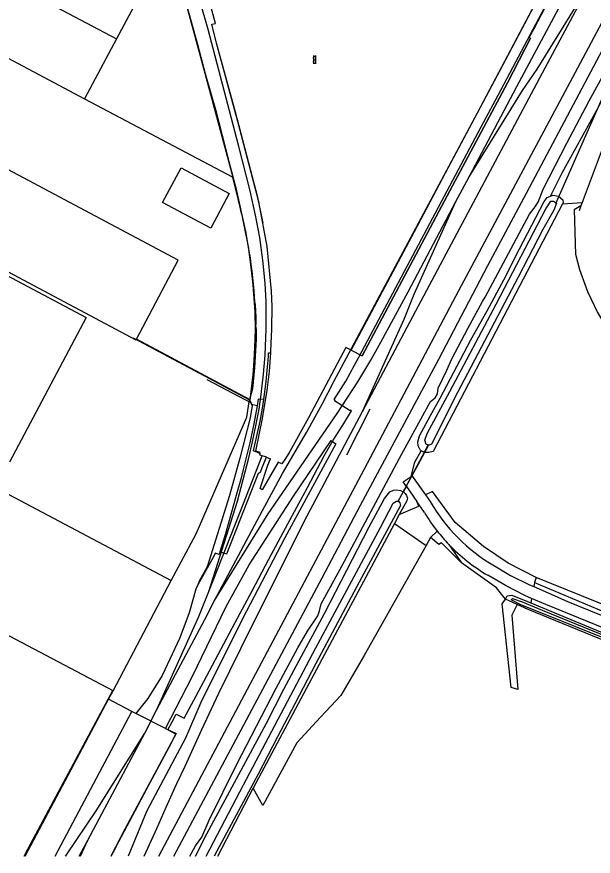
# Model space of a CAD drawing. Extents: x 136000 to 138005, y 398500 to 400500.
# Drawn here: x 136578.5 to 136740.1, y 398500 to 398735.3 of the extents above; entities that cross this region are included whole.
import ezdxf

# ---------------------------------------------------------------- set-up
doc = ezdxf.new("R2010")
doc.units = 0
for name, color, linetype in [('gg-afsc-draadraster', 7, 'Continuous'), ('gg-afsc-hekwerk', 7, 'Continuous'), ('gg-afsc-lijn draadraster', 7, 'Continuous'), ('gg-afsc-muur', 7, 'Continuous'), ('gg-aspt-spoorlijn', 7, 'Continuous'), ('gg-bbg-gedigitaliseerde bebouwing', 7, 'Continuous'), ('gg-bbg-hoofdgebouw', 7, 'Continuous'), ('gg-bbg-tussenscheiding', 7, 'Continuous'), ('gg-knt-bovenkant onderkant talud', 7, 'Continuous'), ('gg-knt-bronhoudergrens', 7, 'Continuous'), ('gg-knt-onverhard', 7, 'Continuous'), ('gg-kntw-bovenkant insteek waterloop', 7, 'Continuous'), ('gg-kntw-waterlijn', 7, 'Continuous'), ('gg-kwrk-duiker nz buis', 7, 'Continuous'), ('gt-grn-groengrens', 7, 'Continuous'), ('gt-grn-vlakafsluiter', 7, 'Continuous'), ('gt-symb-klinker verharding', 7, 'Continuous'), ('gx-grn-maaiveld', 7, 'Continuous')]:
    doc.layers.add(name, color=color, linetype=linetype)

# ---------------------------------------------------------------- blocks, each defined once
blk = doc.blocks.new('gt0-KL1')
at = {"layer": 'gt-symb-klinker verharding'}
for p, q in [((-1.15, 0.3), (1.15, 0.3)), ((-1, -0.3), (-1, 0.3)), ((-0.5, 0.3), (-0.5, 0.45)), ((0, -0.3), (0, 0.3)), ((0.5, 0.3), (0.5, 0.45)), ((1, -0.3), (1, 0.3)), ((-1.15, -0.3), (1.15, -0.3)), ((-0.5, -0.45), (-0.5, -0.3)), ((0.5, -0.45), (0.5, -0.3))]:
    blk.add_line(p, q, dxfattribs=at)

msp = doc.modelspace()

# ---------------------------------------------------------------- linework, layer by layer
at = {"layer": 'gg-afsc-draadraster'}
for p, q in [((136731.44, 398682.85), (136736.99, 398683.2)), ((136690.07, 398610.44), (136691.83, 398613.65)), ((136694.5, 398589.29), (136693.27, 398587.12)), ((136656.99, 398531.79), (136647.48, 398514.23)), ((136647.48, 398514.23), (136644.75, 398519.05))]:
    msp.add_line(p, q, dxfattribs=at)
for points in [[(136697.52, 398587.82), (136696.76, 398587.35), (136694.5, 398589.29)], [(136693.27, 398587.12), (136675.83, 398556.22), (136669.31, 398545.03), (136663.67, 398538.97), (136656.99, 398531.79)], [(136703.17, 398582.25), (136700.59, 398584.72), (136697.52, 398587.82)], [(136715.44, 398572.04), (136712.97, 398575.26), (136703.17, 398582.25)]]:
    msp.add_lwpolyline(points, dxfattribs=at)
at = {"layer": 'gg-afsc-hekwerk'}
for p, q in [((136597.45, 398712.28), (136639.02, 398690.32)), ((136640.54, 398684.22), (136639.02, 398690.32)), ((136640.54, 398684.22), (136639.02, 398690.32)), ((136643.71, 398627.99), (136612.02, 398644.94)), ((136605.48, 398546.38), (136469.63, 398617.98)), ((136572.63, 398603.25), (136621.73, 398577.24)), ((136605.48, 398546.38), (136621.73, 398577.24)), ((136605.48, 398546.38), (136621.73, 398577.24))]:
    msp.add_line(p, q, dxfattribs=at)
for points in [[(136604.94, 398500), (136605.99, 398501.91), (136607.12, 398504.15), (136609.48, 398508.55), (136616.54, 398521.84), (136621.29, 398530.78), (136623.04, 398534.24), (136620.83, 398535.44), (136622.05, 398537.64), (136623.2, 398539.83), (136625.4, 398538.68), (136630.17, 398547.6), (136634.95, 398556.52), (136639.71, 398565.48), (136644.44, 398574.37), (136649.19, 398583.28), (136655.15, 398594.42), (136659.94, 398603.35), (136664.66, 398612.22), (136667.17, 398616.61), (136669.85, 398620.86), (136672.3, 398624.84), (136672.06, 398624.98), (136671.98, 398624.83), (136667.54, 398627.66), (136667.69, 398627.88), (136667.47, 398628.03), (136670.77, 398633.18), (136674.35, 398639.86), (136708.62, 398704.43), (136713.39, 398713.3), (136723.23, 398731.82), (136727.94, 398740.67)], [(136647.57, 398677.46), (136646.06, 398684.66), (136639.76, 398708.52), (136634.48, 398727.88)], [(136722.5, 398729.27), (136716.05, 398716.78), (136699.13, 398685.08), (136675.35, 398640.22)], [(136621.73, 398577.24), (136628.73, 398590.4), (136642.97, 398623.07), (136643.71, 398627.99)], [(136621.73, 398577.24), (136628.73, 398590.4), (136642.97, 398623.07), (136643.71, 398627.99)], [(136685.46, 398599.72), (136686.25, 398601.01), (136686.73, 398601.91), (136689.1, 398606.4), (136693.79, 398615.24)], [(136580.52, 398500), (136581.59, 398501.96), (136587.48, 398512.98), (136592.23, 398521.86), (136595.77, 398528.51), (136599.3, 398535.18), (136605.43, 398546.47)]]:
    msp.add_lwpolyline(points, dxfattribs=at)
for centre, radius, start, end in [((136424.56, 398630.55), 222.55, 10.0779, 13.9554), ((136424.56, 398630.55), 222.55, 10.0779, 13.9554), ((136503.21, 398646.72), 142.3, 3.284, 9.208), ((136503.21, 398646.72), 142.3, 3.284, 9.208)]:
    msp.add_arc(centre, radius, start, end, dxfattribs=at)
at = {"layer": 'gg-afsc-lijn draadraster'}
for p, q in [((136690.07, 398610.44), (136691.83, 398613.65)), ((136694.5, 398589.29), (136693.27, 398587.12)), ((136721.81, 398569.11), (136718.71, 398570.54)), ((136656.99, 398531.79), (136647.48, 398514.23)), ((136647.48, 398514.23), (136644.75, 398519.05))]:
    msp.add_line(p, q, dxfattribs=at)
for points in [[(136697.52, 398587.82), (136696.76, 398587.35), (136694.5, 398589.29)], [(136693.27, 398587.12), (136675.83, 398556.22), (136669.31, 398545.03), (136663.67, 398538.97), (136656.99, 398531.79)], [(136703.17, 398582.25), (136700.59, 398584.72), (136697.52, 398587.82)], [(136715.44, 398572.04), (136712.97, 398575.26), (136703.17, 398582.25)]]:
    msp.add_lwpolyline(points, dxfattribs=at)
at = {"layer": 'gg-afsc-muur'}
for p, q in [((136736.99, 398683.2), (136736.64, 398682.27)), ((136736.64, 398682.27), (136736.14, 398680.91)), ((136644.51, 398626.85), (136631.85, 398633.53))]:
    msp.add_line(p, q, dxfattribs=at)
for points in [[(136761.47, 398743.26), (136754.99, 398728.84), (136749.7, 398716.94), (136742.02, 398696.69), (136736.99, 398683.2)], [(136626.09, 398738.63), (136629.02, 398727.88), (136630.1, 398723.92), (136631.42, 398719.01), (136634.23, 398709.32), (136636.07, 398701.97), (136637.93, 398694.68), (136639.27, 398689.8), (136639.88, 398687.37), (136642.6, 398675.1), (136643.48, 398670.13), (136644.09, 398665.13), (136644.65, 398660.12), (136644.89, 398657.61), (136645.06, 398655.09), (136645.21, 398652.58), (136645.32, 398647.64), (136645.13, 398642.53), (136644.87, 398637.46), (136644.69, 398634.9), (136644.4, 398632.57), (136643.85, 398627.87), (136611.25, 398645.17)]]:
    msp.add_lwpolyline(points, dxfattribs=at)
at = {"layer": 'gg-aspt-spoorlijn'}
for p, q in [((136724.33, 398720.62), (136739.35, 398744.81)), ((136725.87, 398719.6), (136739.35, 398744.81)), ((136720.27, 398714.65), (136724.33, 398720.62)), ((136688.8, 398649.88), (136725.87, 398719.6)), ((136705.27, 398690.46), (136718.68, 398715.71)), ((136705.27, 398690.46), (136720.27, 398714.65)), ((136701.58, 398683.49), (136705.27, 398690.46)), ((136688.18, 398658.23), (136701.58, 398683.49)), ((136689.89, 398657.57), (136701.58, 398683.49)), ((136687.09, 398650.53), (136689.89, 398657.57)), ((136675.36, 398624.64), (136687.09, 398650.53)), ((136675.36, 398624.64), (136688.8, 398649.88)), ((136642.08, 398598.85), (136647.32, 398612.24)), ((136632.31, 398574.23), (136640.37, 398599.47)), ((136632.31, 398574.23), (136642.08, 398598.85)), ((136633.95, 398571.69), (136647.39, 398596.93)), ((136633.95, 398571.69), (136648.98, 398595.92)), ((136629.48, 398567.16), (136632.31, 398574.23)), ((136631.18, 398566.39), (136633.95, 398571.69)), ((136617.78, 398541.13), (136629.48, 398567.16)), ((136617.78, 398541.13), (136631.18, 398566.39)), ((136614.38, 398534.48), (136617.78, 398541.13)), ((136600.74, 398512.68), (136614.38, 398534.48)), ((136602.31, 398511.85), (136614.38, 398534.48)), ((136592.42, 398500.36), (136600.74, 398512.68)), ((136598.4, 398504.53), (136602.31, 398511.85)), ((136595.99, 398500), (136598.4, 398504.53)), ((136596.36, 398500), (136598.4, 398504.53)), ((136592.17, 398500), (136592.42, 398500.36)), ((136592.21, 398500), (136592.42, 398500.36))]:
    msp.add_line(p, q, dxfattribs=at)
for points in [[(136622.55, 398500), (136664.08, 398578.07), (136674.83, 398598.42), (136696.75, 398639.32), (136710.53, 398665.55), (136721.38, 398685.82), (136745.23, 398730.81), (136754.2, 398747.39), (136811.59, 398855.66), (136820.42, 398872.18), (136830.73, 398891.75), (136840.38, 398909.75), (136915.91, 399052.09), (136974.65, 399162.44), (137051.59, 399307.39), (137069.69, 399341.51), (137149.15, 399491.21)], [(136618.27, 398500), (136675.99, 398608.59), (136702.44, 398658.6), (136737.24, 398723.77), (136774.15, 398793.22), (136781.13, 398806.52), (136803.84, 398849.02), (136811.99, 398864.71), (136832.51, 398903.07), (136839.3, 398916.4), (136854.79, 398945.21), (137005.02, 399227.98), (137027.46, 399269.92), (137049.09, 399310.77), (137067.69, 399345.61), (137085.77, 399379.74), (137102.04, 399410.38)], [(136718.68, 398715.71), (136749.17, 398772.79), (136771.72, 398813.75), (136790.56, 398849.19)], [(136648.44, 398647.8), (136648.37, 398655.45), (136648.08, 398660.63), (136647.47, 398667.07), (136646.58, 398673.41), (136645.52, 398679.2), (136643.92, 398686.49), (136640.6, 398699.3), (136632.12, 398731.69), (136627.68, 398747.39), (136625.61, 398754.43), (136623.74, 398760.14), (136621.77, 398765.32), (136620.35, 398768.38)], [(136647.39, 398596.93), (136652.93, 398607.25), (136659.67, 398618.72), (136664.05, 398626.69), (136667.4, 398633.1), (136707.6, 398708.32), (136726.37, 398743.95)], [(136672.23, 398641.82), (136678.74, 398654.11), (136689.97, 398675.09), (136698.64, 398691.55), (136707.6, 398708.32), (136715.54, 398723.31), (136726.18, 398743.57)], [(136648.98, 398595.92), (136668.32, 398624.11), (136674.08, 398633), (136677.69, 398639.02), (136680.56, 398644.09), (136688.18, 398658.23)], [(136640.37, 398599.47), (136643.51, 398611.67), (136644.58, 398616.18), (136645.6, 398621.08), (136646.39, 398625.3), (136646.98, 398629.41), (136647.67, 398635.09), (136648.13, 398640.4), (136648.44, 398647.8)], [(136614.24, 398500), (136617.72, 398507.78), (136620.38, 398513.73), (136623.39, 398520.39), (136625.65, 398525.24), (136630.39, 398535.56), (136635.11, 398545.67), (136641.28, 398558.19), (136654.72, 398585.23), (136659.93, 398595.37), (136665.65, 398606.33), (136675.36, 398624.64)]]:
    msp.add_lwpolyline(points, dxfattribs=at)
at = {"layer": 'gg-bbg-gedigitaliseerde bebouwing'}
for points in [[(136612.02, 398644.94), (136623.76, 398667.02), (136564.32, 398698.65), (136567.88, 398705.34), (136564.86, 398706.95), (136567.21, 398711.36), (136539.11, 398726.29)], [(136518.64, 398694.31), (136611.89, 398644.7), (136612.02, 398644.94)], [(136624.54, 398692.91), (136638.04, 398685.73), (136632.87, 398676.02), (136619.37, 398683.19), (136624.54, 398692.91)], [(136524.69, 398689.86), (136597.96, 398650.95), (136576.47, 398610.49)]]:
    msp.add_lwpolyline(points, dxfattribs=at)
at = {"layer": 'gg-bbg-hoofdgebouw'}
for p, q in [((136615.49, 398746.19), (136606.42, 398729.14)), ((136550.26, 398737.45), (136597.45, 398712.28)), ((136606.42, 398729.14), (136597.45, 398712.28))]:
    msp.add_line(p, q, dxfattribs=at)
at = {"layer": 'gg-bbg-tussenscheiding'}
msp.add_line((136559.13, 398754.15), (136606.42, 398729.14), dxfattribs=at)
at = {"layer": 'gg-knt-bovenkant onderkant talud'}
msp.add_lwpolyline([(136736.64, 398682.27), (136734.73, 398681.18), (136735.09, 398668.7)], dxfattribs=at)
msp.add_arc((136802.05, 398684.87), 68.88, 193.5734, 222.6272, dxfattribs=at)
at = {"layer": 'gg-knt-bronhoudergrens'}
for p, q in [((136647.32, 398612.24), (136646.53, 398612.49)), ((136689.15, 398606.79), (136690.07, 398610.44)), ((136580.89, 398500), (136604.24, 398543.98))]:
    msp.add_line(p, q, dxfattribs=at)
for points in [[(136672.23, 398641.82), (136670.76, 398642.54), (136660.23, 398622.84), (136655.06, 398613.44), (136653.77, 398611.48), (136652.8, 398610.01), (136651.77, 398610.44), (136647.28, 398602.72), (136646.7, 398603.03), (136648.82, 398609.59), (136649.62, 398611.38)], [(136718.71, 398570.54), (136717.29, 398567.56), (136718.97, 398546.76), (136717.04, 398547.32), (136714.58, 398570.78), (136715.44, 398572.04)]]:
    msp.add_lwpolyline(points, dxfattribs=at)
at = {"layer": 'gg-knt-onverhard'}
for p, q in [((136689.15, 398606.79), (136693.09, 398601.25)), ((136693.09, 398601.25), (136694.38, 398599.44)), ((136692.76, 398596.33), (136690.61, 398599.45))]:
    msp.add_line(p, q, dxfattribs=at)
for points in [[(136686.84, 398604.9), (136689.06, 398606.43), (136689.15, 398606.79)], [(136712.37, 398581.41), (136716.86, 398578.7), (136722.19, 398576.11), (136723.42, 398575.58)], [(136722.81, 398572.26), (136720.88, 398573.1), (136715.62, 398575.79), (136710.57, 398578.73)], [(136723.42, 398575.58), (136727.48, 398573.82), (136732.89, 398571.35), (136844.04, 398526.3)], [(136844.26, 398522.58), (136726.76, 398570.52), (136722.81, 398572.26)]]:
    msp.add_lwpolyline(points, dxfattribs=at)
for centre, radius, start, end in [((136736.59, 398623.57), 48.62, 209.754, 240.1155), ((136735.9, 398622.2), 50.3, 210.9553, 218.1919), ((136735.93, 398622.2), 50.33, 218.1717, 223.7537), ((136735.98, 398622.26), 50.4, 223.763, 239.7267)]:
    msp.add_arc(centre, radius, start, end, dxfattribs=at)
at = {"layer": 'gg-kntw-bovenkant insteek waterloop'}
for p, q in [((136685.7, 398595.74), (136684.36, 398593.22)), ((136724.1, 398578.15), (136723.64, 398576.74)), ((136843.92, 398529.52), (136724.1, 398578.15)), ((136718.71, 398570.54), (136715.44, 398572.04)), ((136721.81, 398569.11), (136718.71, 398570.54)), ((136840.23, 398520.87), (136721.81, 398569.11)), ((136634.84, 398500), (136644.75, 398519.05))]:
    msp.add_line(p, q, dxfattribs=at)
for points in [[(136728.11, 398685.01), (136728.77, 398685.31), (136730.32, 398685.04), (136731.54, 398684.01), (136731.62, 398683.2), (136731.44, 398682.85)], [(136691.83, 398613.65), (136691.56, 398613.88), (136691.02, 398614.98), (136690.88, 398616.14), (136691.38, 398617.85), (136694.45, 398623.52), (136697.18, 398628.34), (136701.97, 398637.43), (136705.76, 398644.7), (136710.31, 398652.83), (136714.99, 398661.51), (136719.37, 398670.28), (136723.96, 398679.03), (136726.35, 398683.54), (136727.2, 398684.6), (136728.11, 398685.01)], [(136731.44, 398682.85), (136695.24, 398613.43), (136694.01, 398613.15), (136692.75, 398613.15), (136691.83, 398613.65)], [(136628.58, 398500), (136631.81, 398506.29), (136648.45, 398537.31), (136653.34, 398546.81), (136657.66, 398554.9), (136664.75, 398567.99), (136677.3, 398592.35), (136681.53, 398600.26), (136683.09, 398602.13), (136684.05, 398602.64), (136684.99, 398602.66), (136686.04, 398602.47), (136686.87, 398602.1)], [(136686.87, 398602.1), (136687.39, 398601.63), (136687.74, 398601.14), (136687.97, 398600.38), (136687.84, 398599.57), (136685.7, 398595.74)], [(136684.36, 398593.22), (136660.38, 398548.34), (136644.75, 398519.05)], [(136723.64, 398576.74), (136752.03, 398564.8), (136843.35, 398527.57), (136843.77, 398529.01)], [(136715.44, 398572.04), (136715.93, 398572.97), (136717.25, 398573.21), (136722.59, 398571.05)], [(136722.59, 398571.05), (136749.99, 398559.58), (136818.91, 398531.6), (136840.93, 398522.45), (136840.23, 398520.87)]]:
    msp.add_lwpolyline(points, dxfattribs=at)
at = {"layer": 'gg-kntw-waterlijn'}
for points in [[(136693.23, 398615.42), (136692.88, 398616.59), (136693.53, 398618.46), (136699.88, 398630.23), (136712.82, 398654.71), (136726.77, 398681.49), (136728.19, 398683.6), (136728.95, 398683.57), (136729.81, 398683.04), (136728.99, 398681.09), (136725.96, 398675.65), (136719.04, 398662.26), (136702.02, 398629.96), (136694.72, 398615.5), (136694.05, 398615.18), (136693.23, 398615.42)], [(136631.55, 398500), (136642.09, 398520.03), (136662.33, 398558.42), (136680.47, 398592.1), (136684.03, 398598.93), (136684.96, 398599.55), (136685.52, 398599.55), (136685.86, 398599.07), (136686.05, 398598.34), (136674.49, 398576.84), (136662.29, 398554.03), (136656.43, 398542.73), (136651.61, 398533.49), (136646.12, 398523.04), (136633.85, 398500)], [(136720.15, 398571.33), (136725.71, 398568.99), (136749.09, 398559.44), (136800.18, 398538.49), (136816.22, 398532.12), (136839.22, 398522.66), (136838.98, 398522.05), (136814.82, 398531.89), (136750.78, 398558.05), (136719.62, 398570.55), (136717.06, 398571.85), (136717.46, 398572.25), (136720.15, 398571.33)]]:
    msp.add_lwpolyline(points, dxfattribs=at)
at = {"layer": 'gg-kwrk-duiker nz buis'}
for p, q in [((136670.96, 398612.47), (136677.54, 398625.36)), ((136685.33, 398599.35), (136693.87, 398615.13))]:
    msp.add_line(p, q, dxfattribs=at)
msp.add_lwpolyline([(136703.05, 398755.7), (136730.68, 398755.61), (136755.44, 398741.83), (136729.48, 398682.89)], dxfattribs=at)
at = {"layer": 'gt-grn-groengrens'}
for p, q in [((136695.05, 398602.18), (136693.09, 398601.25)), ((136684.36, 398593.22), (136693.27, 398587.12)), ((136694.5, 398589.29), (136696.37, 398591.1)), ((136699.58, 398587.4), (136703.17, 398582.25))]:
    msp.add_line(p, q, dxfattribs=at)
msp.add_lwpolyline([(136724.1, 398578.15), (136716.22, 398582.11), (136709.31, 398586.84), (136701.4, 398593.51), (136695.05, 398602.18)], dxfattribs=at)
at = {"layer": 'gt-grn-vlakafsluiter'}
for p, q in [((136723.64, 398576.74), (136723.42, 398575.58)), ((136722.81, 398572.26), (136722.59, 398571.05)), ((136604.24, 398543.98), (136605.48, 398546.38))]:
    msp.add_line(p, q, dxfattribs=at)
at = {"layer": 'gx-grn-maaiveld'}
for p, q in [((136645.55, 398647.8), (136645.53, 398649.08)), ((136645.9, 398626.28), (136644.33, 398626.59)), ((136646.61, 398612.86), (136646.53, 398612.49)), ((136648.53, 398611.81), (136649.62, 398611.38)), ((136687.69, 398603.67), (136686.84, 398604.9)), ((136686.87, 398602.1), (136687.69, 398603.67)), ((136687.69, 398603.67), (136690.61, 398599.45)), ((136610.74, 398540.57), (136604.24, 398543.98)), ((136589.21, 398500), (136610.74, 398540.57)), ((136611.88, 398539.97), (136610.74, 398540.57)), ((136620.16, 398535.84), (136611.88, 398539.97))]:
    msp.add_line(p, q, dxfattribs=at)
for points in [[(136672.23, 398641.82), (136672.24, 398641.81), (136675.35, 398640.22), (136699.13, 398685.08), (136716.05, 398716.78), (136722.5, 398729.27), (136722.07, 398729.49), (136723.48, 398731.99), (136730.47, 398745.28), (136747.13, 398776.71), (136751.67, 398785.06), (136753.92, 398788.95), (136758.85, 398796.76), (136769.93, 398812.85), (136774.87, 398819.27)], [(136649.95, 398647.78), (136650.1, 398654.09), (136649.85, 398658.34), (136648.65, 398670.88), (136646.33, 398683.38), (136640.43, 398705.95), (136634.48, 398727.88), (136633.16, 398733.21), (136634.21, 398733.44), (136629.92, 398749.36), (136628.73, 398751.09), (136626.81, 398758.34), (136624.85, 398764.13), (136622.32, 398770.23)], [(136622.86, 398750.25), (136629.6, 398725.39), (136639.02, 398690.32)], [(136728.11, 398685.01), (136731.37, 398691.57), (136741.21, 398709.25), (136746.82, 398720.42), (136751.13, 398728.78), (136752.42, 398731.99), (136752.52, 398733.66)], [(136627, 398500), (136627.48, 398500.82), (136628.61, 398502.95), (136630.35, 398505.33), (136632.42, 398510.1), (136640.22, 398525.76), (136651.19, 398547.14), (136657.29, 398558.39), (136659.97, 398563.1), (136662.86, 398567.35), (136663.36, 398568.8), (136663.82, 398570.74), (136669.56, 398581.32), (136685.79, 398611.6), (136694.46, 398627.45), (136695.81, 398628.45), (136696.4, 398629.57), (136696.62, 398631.22), (136699.01, 398636.25), (136700.44, 398639.42), (136704.88, 398647.91), (136709.01, 398655.52), (136709.77, 398656.73), (136722.23, 398679.95), (136723.52, 398681.63), (136724.61, 398683.36), (136726.03, 398686.95), (136732.66, 398699.86), (136738.9, 398711.7), (136743.67, 398720.42)], [(136645.27, 398654.87), (136645.4, 398652.52), (136645.46, 398651.34), (136645.5, 398650.16), (136645.51, 398649.74), (136645.53, 398649.08)], [(136645.55, 398647.8), (136645.6, 398644.96), (136645.17, 398636.86), (136644.57, 398631.02), (136643.71, 398627.99)], [(136649.66, 398641.09), (136649.69, 398641.58), (136649.95, 398647.78)], [(136646.61, 398612.86), (136646.67, 398613.15), (136645.49, 398613.51), (136647.41, 398622.68), (136648.7, 398630.59), (136649.32, 398635.87), (136649.66, 398641.09)], [(136647.71, 398627.97), (136648.37, 398633.03), (136648.68, 398636.14), (136648.75, 398637.15), (136648.92, 398639.08), (136649.02, 398640.38), (136649.08, 398641.12), (136649.66, 398641.09)], [(136644.33, 398626.59), (136644.45, 398626.3), (136643.94, 398622.87), (136641.05, 398611.53), (136638.16, 398601.06), (136631.84, 398581.12), (136629.64, 398577.05), (136629.21, 398576.02)], [(136645.9, 398626.28), (136644.96, 398621.17), (136643.83, 398615.85), (136641.95, 398608.35), (136641.25, 398605.72), (136640.3, 398602.13), (136639.36, 398598.77), (136636.94, 398590.06), (136635.43, 398585.29)], [(136643.71, 398627.99), (136643.72, 398627.96), (136644.33, 398626.59)], [(136646.61, 398612.86), (136644.88, 398613.64), (136646.7, 398621.91), (136647.34, 398625.55), (136647.71, 398627.97), (136647.71, 398627.97)], [(136647.71, 398627.97), (136646.15, 398628.15), (136645.9, 398626.28)], [(136620.16, 398535.84), (136627.62, 398550.31), (136637.19, 398569.98), (136643.65, 398581.64), (136656.05, 398600.93), (136666.6, 398616.56), (136667.89, 398615.57), (136653.64, 398589.25), (136641.75, 398566.56), (136630.08, 398543.13), (136625.83, 398533.06), (136614.98, 398512.74), (136609.74, 398500)], [(136648.53, 398611.81), (136647.93, 398612.05), (136647.32, 398612.24)], [(136635.43, 398585.29), (136637.4, 398584.76), (136641.13, 398594.25), (136646.24, 398607.38), (136646.85, 398607.68), (136647.32, 398608.94), (136648.53, 398611.81)], [(136685.7, 398595.74), (136691.23, 398598.09), (136690.61, 398599.45)], [(136635.43, 398585.29), (136635.2, 398584.57), (136634.12, 398584.98), (136633.64, 398583.89), (136629.21, 398576.02)], [(136629.21, 398576.02), (136628.7, 398574.82), (136626.78, 398568.23), (136624.24, 398561.18), (136619.25, 398550.61), (136615.21, 398544.18), (136611.88, 398539.97)], [(136620.16, 398535.84), (136623.14, 398534.35), (136608.8, 398507.57), (136604.82, 398500)]]:
    msp.add_lwpolyline(points, dxfattribs=at)

# ---------------------------------------------------------------- block references
at = {"layer": 'gt-symb-klinker verharding', "rotation": -90.00000000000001}
msp.add_blockref('gt0-KL1', (136661.93, 398723.25), dxfattribs=at)

doc.saveas('drawing.dxf')
